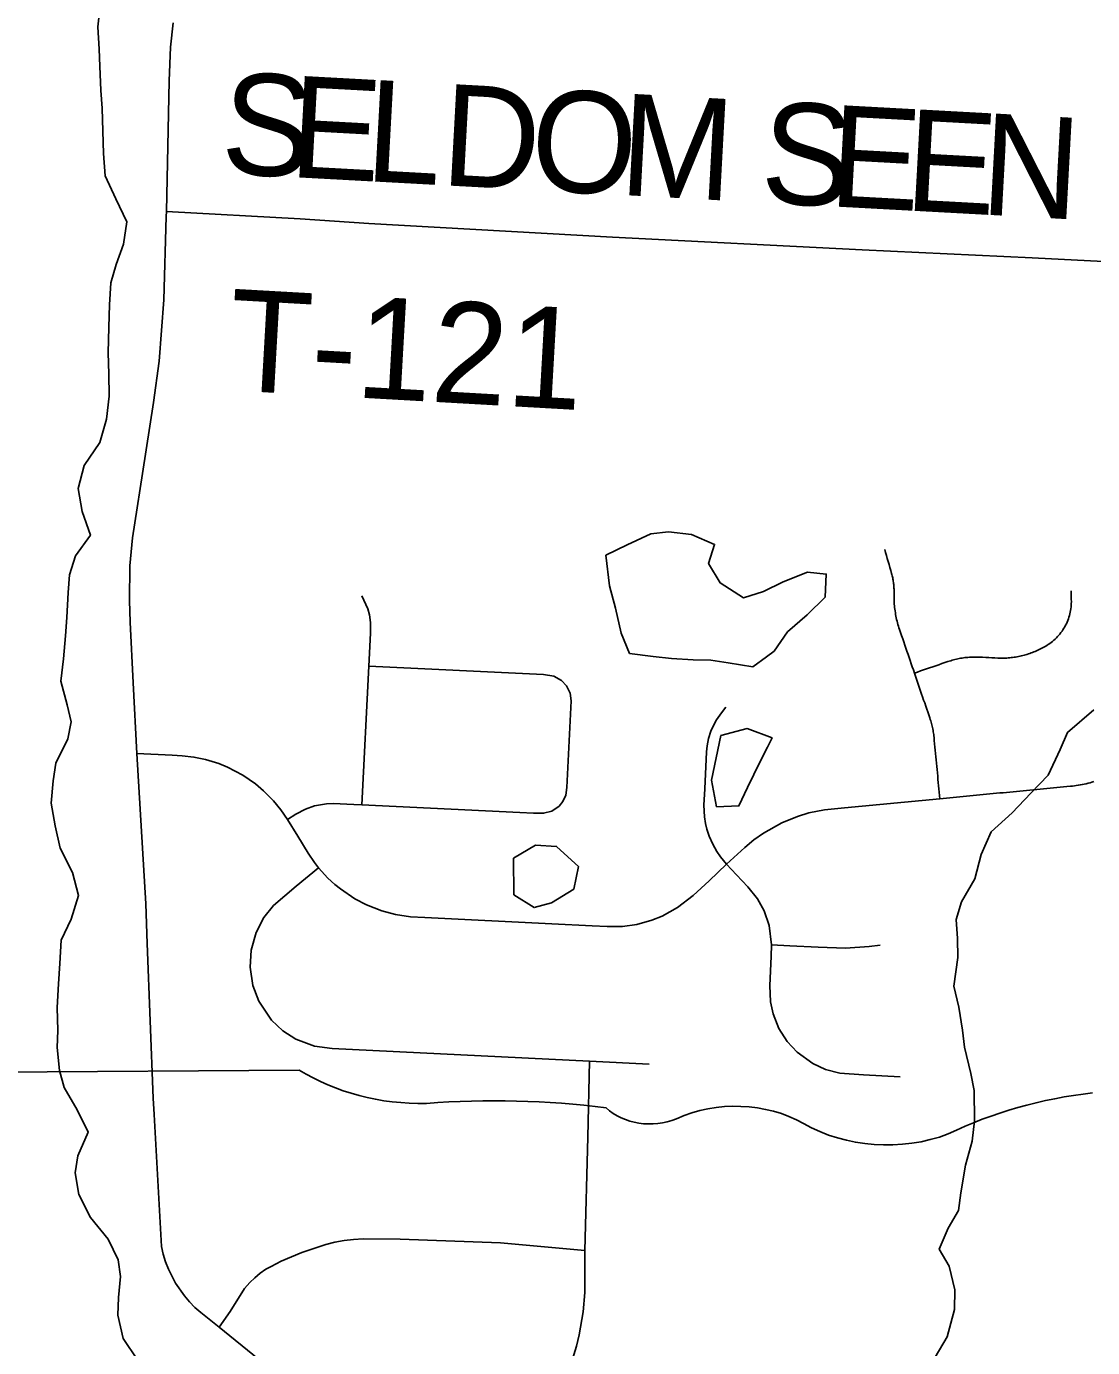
# Model space of a CAD drawing. Extents: x 114604 to 551442, y 316898 to 567001.
# Drawn here: x 170319 to 173471, y 459836 to 463739 of the extents above; entities that cross this region are included whole.
import ezdxf

# ---------------------------------------------------------------- set-up
doc = ezdxf.new("R2010")
doc.units = 0
for name, color, linetype in [('_CIVIL_CONSTRUCTION', 7, 'Continuous'), ('DV_X_County_Line', 7, 'Continuous'), ('GE_P_Alignment_1000_Cardinal_Points', 7, 'Continuous'), ('GE_P_Alignment_500_Curve_Data', 7, 'Continuous'), ('MT_X_Edge_Line', 7, 'Continuous'), ('PM_P_Cells', 7, 'Continuous'), ('PM_P_Crosswalk', 7, 'Continuous'), ('VG_X_Tree_Line_Lt', 7, 'Continuous')]:
    doc.layers.add(name, color=color, linetype=linetype)

msp = doc.modelspace()

# ---------------------------------------------------------------- linework, layer by layer
at = {"layer": '_CIVIL_CONSTRUCTION'}
for points in [[(170697.1, 460524.6), (170694.5, 460572.1), (170676, 461029.8), (170672.4, 461146.8), (170645.7, 461590.8), (170635.2, 461799.6), (170626.1, 461978.6), (170624.4, 462043.1), (170625.2, 462145), (170632.9, 462227.7), (170639.4, 462272.5), (170662.9, 462418.1), (170695.4, 462628.1), (170712, 462749.5), (170725.1, 462930.7), (170732.9, 463177.6), (170733.4, 463191.6), (170741.6, 463578.2), (170744.8, 463677.3), (170753.2, 463749.8)], [(171809.5, 459148.5), (171783.9, 459168.8), (171402.2, 459479.2), (170888.9, 459895.5), (170834.9, 459938.9), (170817.5, 459954.2), (170801.2, 459970.7), (170786.2, 459988.3), (170759.8, 460026.4), (170738.9, 460067.8), (170730.7, 460089.4), (170724, 460111.6), (170718.8, 460134.2), (170697.1, 460524.6)]]:
    msp.add_lwpolyline(points, dxfattribs=at)
at = {"layer": 'DV_X_County_Line'}
for points in [[(170538.2, 463808.1), (170530.4, 463738), (170534.6, 463671.9), (170536.7, 463621.8), (170539, 463549.7), (170543.1, 463497.7), (170545.3, 463429.6), (170547.5, 463363.5), (170551.7, 463297.4), (170584, 463229.3), (170616.2, 463161.3), (170606.4, 463095.2), (170584.5, 463035), (170568.6, 462980.9), (170564.8, 462916.7), (170563, 462850.6), (170561.2, 462774.5), (170563.4, 462712.4), (170563.6, 462646.3), (170555.7, 462578.1), (170535.9, 462510), (170490, 462441.7), (170472.1, 462373.6), (170484.3, 462305.5), (170508.6, 462235.4), (170464.6, 462175.2), (170446.8, 462119), (170442.9, 462066.9), (170439.1, 461992.8), (170435.2, 461938.7), (170429.4, 461870.5), (170421.6, 461804.4), (170439.8, 461734.3), (170452, 461684.2), (170442.1, 461634.1), (170406.2, 461561.9), (170398.4, 461509.8), (170392.5, 461443.6), (170404.8, 461377.5), (170419, 461311.4), (170455.3, 461239.4), (170473.5, 461171.3), (170451.7, 461101.1), (170421.8, 461038.9), (170418, 460970.8), (170414.1, 460910.6), (170410.3, 460840.5), (170412.5, 460772.4), (170410.7, 460722.3), (170416.9, 460654.1), (170431.1, 460604.1)], [(170431.1, 460604.1), (170469.3, 460538), (170501.6, 460472), (170471.8, 460401.8), (170463.9, 460351.6), (170474.1, 460287.5), (170508.4, 460219.5), (170560.7, 460155.5), (170591, 460095.4), (170597.1, 460045.3), (170591.3, 459983.2), (170589.4, 459931.1), (170605.7, 459863), (170647.9, 459799), (170684.2, 459736.9), (170720.5, 459672.9), (170764.8, 459608.9), (170815.1, 459546.9), (170843.4, 459486.8), (170869.6, 459420.8), (170891.9, 459356.7), (170910.1, 459288.6), (170932.4, 459220.5), (170986.7, 459158.5)]]:
    msp.add_lwpolyline(points, dxfattribs=at)
at = {"layer": 'GE_P_Alignment_1000_Cardinal_Points'}
msp.add_line((171978.5, 460457.7), (171984.1, 460681.4), dxfattribs=at)
for points in [[(170733.4, 463191.6), (171128.4, 463170.6), (171331.2, 463157), (172051.3, 463116.6), (172789.7, 463078.4), (173292, 463055.2), (173886.4, 463024.3), (173932.1, 463021), (173972.1, 463011.3), (174000.3, 462999.5), (174021.9, 462977.1), (174036.7, 462944.2), (174043.4, 462907.8), (174049.6, 462881.3), (174063.2, 462865.9), (174091.8, 462850.6), (174123.9, 462844.8), (174165.4, 462844.6), (174230.5, 462842.5), (174617.4, 462826.8), (174922.8, 462817.8), (175977.2, 462766.4)], [(173019.1, 461457.2), (173018.2, 461466.8), (173017.3, 461476.3), (173016.4, 461485.9), (173015.5, 461495.4), (173014.6, 461504.9), (173013.6, 461514.4), (173012.8, 461524), (173011.8, 461533.5), (173010.9, 461543.1), (173010, 461552.6), (173009.1, 461562.1), (173008.2, 461571.7), (173007.3, 461581.2), (173006.4, 461590.7), (173005.5, 461600.2), (173004.6, 461609.8), (173003.7, 461619.3), (173002.8, 461628.9), (173001.9, 461638.4), (173001.4, 461642.6), (173000.9, 461646.7), (173000.4, 461650.9), (172999.7, 461655.1), (172999, 461659.2), (172998.2, 461663.3), (172997.4, 461667.4), (172996.5, 461671.5), (172995.5, 461675.6), (172994.4, 461679.7), (172993.3, 461683.7), (172992.1, 461687.7), (172990.8, 461691.7), (172989.5, 461695.7), (172986.5, 461704.6), (172983.4, 461713.4), (172980.4, 461722.2), (172977.4, 461731.1), (172974.4, 461740), (172971.3, 461748.8), (172968.3, 461757.7), (172965.3, 461766.5), (172962.3, 461775.4), (172959.2, 461784.2), (172956.2, 461793), (172953.1, 461801.9), (172950.1, 461810.7), (172947.1, 461819.6), (172944.1, 461828.5), (172940.9, 461837.7), (172937.8, 461846.8), (172934.6, 461856), (172931.5, 461865.3), (172928.3, 461874.5), (172925.2, 461883.7), (172922, 461892.9), (172918.8, 461902.1), (172915.7, 461911.3), (172912.5, 461920.5), (172909.4, 461929.7), (172906.2, 461938.9), (172903.1, 461948.1), (172899.9, 461957.3), (172898.3, 461962.1), (172896.8, 461967), (172895.3, 461971.9), (172894, 461976.8), (172892.7, 461981.8), (172891.5, 461986.7), (172890.4, 461991.7), (172889.4, 461996.7), (172888.4, 462001.7), (172887.6, 462006.8), (172886.8, 462011.8), (172886.1, 462016.9), (172885.5, 462021.9), (172885, 462027), (172884.6, 462032.1), (172884.3, 462037.2), (172884, 462042.3), (172883.8, 462047.4), (172883.8, 462052.5), (172883.8, 462057.6), (172883.9, 462062.7), (172883.9, 462066.1), (172883.9, 462069.4), (172883.9, 462072.8), (172883.8, 462076.2), (172883.6, 462079.5), (172883.4, 462082.9), (172883.1, 462086.2), (172882.8, 462089.6), (172882.4, 462092.9), (172882, 462096.2), (172881.5, 462099.5), (172881, 462102.9), (172880.3, 462106.2), (172879.7, 462109.5), (172878.9, 462112.7), (172878.2, 462116), (172877.3, 462119.3), (172876.4, 462122.5), (172874, 462131.4), (172871.4, 462140.2), (172868.9, 462149.1), (172866.4, 462158), (172863.9, 462166.9), (172861.4, 462175.7), (172858.9, 462184.6), (172856.4, 462193.5)], [(171310.6, 461439.3), (171331.7, 461849), (171336.7, 461946.7), (171336.4, 461978.2), (171333, 462000), (171328.1, 462018.3), (171310.9, 462056.4)], [(172944.1, 461828.5), (172953.1, 461831.5), (172962.1, 461834.6), (172971.1, 461837.7), (172980, 461840.8), (172989, 461843.8), (172998, 461846.9), (173007, 461850), (173016, 461853.1), (173025, 461856.2), (173034, 461859.3), (173043, 461862.3), (173047.1, 461863.7), (173051.2, 461865), (173055.3, 461866.2), (173059.5, 461867.3), (173063.7, 461868.4), (173067.9, 461869.4), (173072.1, 461870.4), (173076.3, 461871.2), (173080.6, 461872), (173084.8, 461872.7), (173089.1, 461873.4), (173093.4, 461873.9), (173097.7, 461874.4), (173102, 461874.8), (173106.3, 461875.2), (173110.6, 461875.5), (173114.9, 461875.7), (173119.2, 461875.7), (173123.5, 461875.8), (173127.8, 461875.8), (173132.1, 461875.7), (173136.5, 461875.5), (173145.5, 461875.1), (173154.6, 461874.6), (173163.6, 461874.1), (173172.6, 461873.7), (173181.7, 461873.2), (173190.8, 461872.8), (173195.1, 461872.6), (173199.5, 461872.5), (173203.8, 461872.5), (173208.1, 461872.5), (173212.5, 461872.6), (173216.9, 461872.8), (173221.2, 461873.1), (173225.5, 461873.5), (173229.9, 461873.9), (173234.2, 461874.4), (173238.5, 461875), (173242.8, 461875.6), (173247.1, 461876.3), (173251.4, 461877.2), (173255.6, 461878), (173259.9, 461879), (173264.1, 461880), (173268.4, 461881.1), (173272.5, 461882.3), (173276.7, 461883.5), (173280.9, 461884.8), (173285, 461886.2), (173289.1, 461887.7), (173293.2, 461889.2), (173297.2, 461890.8), (173301.2, 461892.5), (173305.2, 461894.2), (173309.2, 461896), (173313.1, 461897.9), (173317, 461899.9), (173320.9, 461901.9), (173324.7, 461904), (173328.5, 461906.1), (173332.2, 461908.3), (173335.9, 461910.6), (173339.6, 461912.9), (173343.9, 461915.8), (173348, 461918.9), (173352.1, 461922), (173356.1, 461925.4), (173359.9, 461928.8), (173363.6, 461932.4), (173367.2, 461936.1), (173370.7, 461939.9), (173374, 461943.8), (173377.2, 461947.9), (173380.3, 461952), (173383.1, 461956.3), (173385.9, 461960.6), (173388.5, 461965.1), (173391, 461969.6), (173393.2, 461974.2), (173395.4, 461979), (173397.3, 461983.7), (173399.1, 461988.5), (173400.8, 461993.4), (173402.3, 461998.4), (173403.6, 462003.4), (173404.7, 462008.4), (173405.6, 462013.4), (173406.4, 462018.5), (173407, 462023.7), (173407.5, 462028.8), (173407.7, 462034), (173407.8, 462039.1), (173407.7, 462047.2), (173407.7, 462055.3), (173407.7, 462063.4), (173407.7, 462071.5)], [(171090.7, 461395.6), (171115.9, 461411.1), (171143.8, 461426.2), (171171.3, 461436), (171206.8, 461442.4), (171225.6, 461443.2), (171286.7, 461440.5), (171310.6, 461439.3), (171778, 461416.8), (171817.8, 461414.9), (171848.1, 461414.2), (171872.6, 461420.8), (171894, 461435.6), (171904.7, 461448.8), (171913.2, 461467.8), (171916.4, 461490), (171929.1, 461746.8), (171926.4, 461768.6), (171916.1, 461790.8), (171901.2, 461806.9), (171878.7, 461819.4), (171847.9, 461824), (171331.7, 461849)], [(172902, 460635.7), (172793.1, 460641.1), (172723.1, 460646.5), (172681, 460657.7), (172643.4, 460674.9), (172597.5, 460708.1), (172568, 460740.1), (172543.5, 460778.8), (172526.4, 460821.2), (172518.5, 460857.4), (172516.2, 460905.3), (172520.5, 460991.2), (172521.8, 461025.2), (172514.5, 461082.7), (172499.7, 461125.5), (172479.9, 461161.2), (172451.3, 461196.8), (172418.5, 461231.9), (172389, 461263.5), (172370.9, 461285.3), (172359.8, 461301.5), (172348.1, 461322.5), (172337.7, 461346.4), (172330.9, 461367.2), (172326.8, 461384.1), (172323.6, 461403.5), (172321.8, 461438.3), (172324.1, 461486.7), (172329.8, 461596), (172331.4, 461613.1), (172335.7, 461635.1), (172342.5, 461656.5), (172350.1, 461673.9), (172359.2, 461690.5), (172373.6, 461711), (172386.7, 461728)], [(170645.7, 461590.8), (170750.5, 461585.8), (170779.9, 461584.2), (170814.3, 461580.2), (170848.2, 461573.2), (170887.9, 461560.9), (170913.5, 461550.5), (170959.5, 461526.4), (170996.4, 461500.7), (171020.2, 461480.6), (171049.4, 461451), (171071.2, 461424.2), (171090.7, 461395.6), (171121.2, 461346.1), (171151.7, 461296.7), (171170.4, 461269.2), (171182.6, 461253.4), (171210.7, 461222.6), (171231.2, 461203.7), (171247.3, 461190.6), (171290.5, 461161.4), (171324.5, 461143.8), (171369.8, 461126.1), (171410.1, 461115.4), (171454.7, 461108.7), (171496.8, 461106.2), (171872.5, 461087.4), (171991.2, 461081.5), (172035.7, 461079.3), (172081.3, 461080), (172123.6, 461086), (172167.6, 461098.1), (172198.7, 461110.6), (172244, 461135.5), (172289.7, 461170.9), (172337, 461215), (172389, 461263.5), (172442.3, 461313.2), (172469.2, 461335.6), (172497.7, 461355.8), (172551.9, 461386.1), (172598.7, 461405), (172632.2, 461415), (172677.9, 461424.2), (172737.7, 461430.5), (173019.1, 461457.2), (173028.9, 461458.2), (173038.8, 461459.1), (173048.6, 461460.1), (173058.5, 461461), (173068.4, 461461.9), (173078.2, 461462.9), (173088.1, 461463.8), (173097.9, 461464.8), (173107.8, 461465.7), (173117.6, 461466.6), (173127.5, 461467.6), (173137.3, 461468.5), (173147.2, 461469.4), (173157, 461470.4), (173166.9, 461471.3), (173176.7, 461472.2), (173186.6, 461473.2), (173196.5, 461474.1), (173206.3, 461475), (173216.2, 461476), (173226, 461476.9), (173235.9, 461477.9), (173245.7, 461478.8), (173255.7, 461479.7), (173265.6, 461480.7), (173275.6, 461481.6), (173285.5, 461482.6), (173295.5, 461483.5), (173305.4, 461484.5), (173315.4, 461485.4), (173325.3, 461486.4), (173335.2, 461487.3), (173345.2, 461488.3), (173355.1, 461489.2), (173365.1, 461490.1), (173375, 461491.1), (173385, 461492.1), (173394.9, 461493), (173404.9, 461493.9), (173410.8, 461494.5), (173416.7, 461495.3), (173422.5, 461496.1), (173428.4, 461497), (173434.2, 461498), (173440, 461499.1), (173445.8, 461500.3), (173451.6, 461501.6), (173457.4, 461503), (173463.1, 461504.5), (173468.8, 461506.1), (173474.5, 461507.8)], [(171182.6, 461253.4), (171116.3, 461199), (171049.7, 461141.9), (171021.3, 461106.1), (170998.3, 461061.8), (170983.8, 461009.4), (170980.8, 460959.5), (170988.8, 460905.7), (171006.3, 460858.9), (171043.9, 460803), (171077.3, 460771.8), (171115.8, 460747.2), (171170.7, 460726.6), (171223, 460719.4), (171984.1, 460681.4), (172160.1, 460672.6)], [(172521.8, 461025.2), (172575.8, 461022.5), (172659.2, 461018.3), (172740, 461015.2), (172810.4, 461020.6), (172842.7, 461024.2)], [(171402.2, 459479.2), (171430.6, 459508.2), (171455.5, 459527.3), (171483.7, 459540.9), (171514.1, 459548.6), (171579.1, 459550.6), (171652.6, 459551.3), (171714.3, 459550.8), (171758.4, 459556.9), (171783.7, 459565.5), (171815.3, 459581.9), (171850.1, 459609.6), (171872.7, 459637.2), (171896, 459682.7), (171918.4, 459753.1), (171945.3, 459840.1), (171953.4, 459873.5), (171964.8, 459941.4), (171969.7, 459998.3), (171969.9, 460122.1), (171978.5, 460457.7)], [(170888.9, 459895.5), (170921.2, 459942.6), (170964.2, 460009.8), (170979.9, 460027.9), (170994.6, 460042.1), (171010.3, 460055.2), (171027, 460067), (171042.8, 460075.7), (171072.4, 460090.8), (171133.7, 460116.7), (171204, 460139.9), (171231.2, 460146.7), (171258.6, 460151.8), (171286.3, 460155.4), (171314.2, 460157.4), (171424.1, 460156.3), (171720.6, 460144.7), (171969.9, 460122.1)]]:
    msp.add_lwpolyline(points, dxfattribs=at)
at = {"layer": 'GE_P_Alignment_500_Curve_Data'}
msp.add_line((171125.6, 460655.6), (169596.7, 460644.6), dxfattribs=at)
for centre, major_axis, start_param, end_param in [((171487, 461026.2), (586.6, 4.2), 4.042523, 4.731795), ((171697, 458880), (2106, 15.2), 1.404758, 1.657858), ((172413.6, 460267.1), (351.9, 2.5), 0.950623, 2.079405), ((173619.4, 459705.3), (1113.8, 8), 1.699011, 2.107814), ((172162.5, 460631.7), (169.2, 1.2), 3.836095, 5.185415), ((172864.1, 460772.9), (423.3, 3), 4.081561, 5.145723)]:
    msp.add_ellipse(centre, major_axis=major_axis, ratio=0.8, start_param=start_param, end_param=end_param, dxfattribs=at)
at = {"layer": 'MT_X_Edge_Line'}
for points in [[(172506.7, 461876.7), (172529.5, 461893.4), (172569, 461949.8), (172626.6, 462000.2), (172680.2, 462052.7), (172683.6, 462120.8), (172627.6, 462126.4), (172555.9, 462097.9), (172498.2, 462069.4), (172438.4, 462051), (172370.1, 462094.6), (172335.7, 462152.5), (172353.2, 462208.7), (172285.1, 462238.2), (172217.1, 462245.8), (172165.1, 462239.4), (172095.4, 462206.9), (172031.7, 462176.4)], [(172031.7, 462176.4), (172042.4, 462086.4), (172060.9, 462020.4), (172077.5, 461946.4), (172101.9, 461886.5), (172171.9, 461876.9), (172225.9, 461871.3), (172289.9, 461867.7), (172341.9, 461866.1), (172393.9, 461858.4), (172465.9, 461846.9), (172506.7, 461876.7)], [(172509.5, 461609.3), (172523.5, 461637), (172449.3, 461664.5), (172371.6, 461644)], [(172371.6, 461644), (172344.6, 461511.6), (172359.2, 461433.6), (172425.1, 461436), (172450.7, 461490.3), (172488, 461566.7), (172509.5, 461609.3)], [(171908.4, 461295.8), (171886.5, 461316.1), (171824.5, 461319.7), (171758.8, 461281.2), (171759.7, 461173.1)], [(171759.7, 461173.1), (171819.9, 461135.4), (171871.7, 461149.8), (171937.4, 461190.3), (171950.9, 461256.5), (171908.4, 461295.8)]]:
    msp.add_lwpolyline(points, dxfattribs=at)
at = {"layer": 'PM_P_Cells'}
msp.add_lwpolyline([(173005.2, 459807.4), (173040.7, 459867.8), (173062.1, 459948.1), (173063.6, 460006.2), (173047.1, 460076.2), (173016.7, 460126), (173044.2, 460188.3), (173073.8, 460240.6), (173081.4, 460292.8), (173094.7, 460375), (173114.2, 460445.2), (173121.7, 460505.4), (173121, 460595.5), (173110.6, 460645.5), (173092.1, 460723.5), (173085.7, 460773.5), (173075.2, 460841.6), (173060.7, 460903.6), (173072, 460987.8), (173071.6, 461043.9), (173067.2, 461099.9), (173082.8, 461152.1), (173122.2, 461220.5), (173141.6, 461292.7), (173171.1, 461359), (173232.6, 461415.5), (173288.1, 461474), (173339.7, 461526.4), (173375.1, 461602.8), (173396.7, 461653), (173474.1, 461719.6)], dxfattribs=at)
at = {"layer": 'VG_X_Tree_Line_Lt'}
for points in [[(170538.2, 463808.1), (170530.4, 463738), (170534.6, 463671.9), (170536.7, 463621.8), (170539, 463549.7), (170543.1, 463497.7), (170545.3, 463429.6), (170547.5, 463363.5), (170551.7, 463297.4), (170584, 463229.3), (170616.2, 463161.3), (170606.4, 463095.2), (170584.5, 463035), (170568.6, 462980.9), (170564.8, 462916.7), (170563, 462850.6), (170561.2, 462774.5), (170563.4, 462712.4), (170563.6, 462646.3), (170555.7, 462578.1), (170535.9, 462510), (170490, 462441.7), (170472.1, 462373.6), (170484.3, 462305.5), (170508.6, 462235.4), (170464.6, 462175.2), (170446.8, 462119), (170442.9, 462066.9), (170439.1, 461992.8), (170435.2, 461938.7), (170429.4, 461870.5), (170421.6, 461804.4), (170439.8, 461734.3), (170452, 461684.2), (170442.1, 461634.1), (170406.2, 461561.9), (170398.4, 461509.8), (170392.5, 461443.6), (170404.8, 461377.5), (170419, 461311.4), (170455.3, 461239.4), (170473.5, 461171.3), (170451.7, 461101.1), (170421.8, 461038.9), (170418, 460970.8), (170414.1, 460910.6), (170410.3, 460840.5), (170412.5, 460772.4), (170410.7, 460722.3), (170416.9, 460654.1), (170431.1, 460604.1)], [(170431.1, 460604.1), (170469.3, 460538), (170501.6, 460472), (170471.8, 460401.8), (170463.9, 460351.6), (170474.1, 460287.5), (170508.4, 460219.5), (170560.7, 460155.5), (170591, 460095.4), (170597.1, 460045.3), (170591.3, 459983.2), (170589.4, 459931.1), (170605.7, 459863), (170647.9, 459799), (170684.2, 459736.9), (170720.5, 459672.9), (170764.8, 459608.9), (170815.1, 459546.9), (170843.4, 459486.8), (170869.6, 459420.8), (170891.9, 459356.7), (170910.1, 459288.6), (170932.4, 459220.5), (170986.7, 459158.5)]]:
    msp.add_lwpolyline(points, dxfattribs=at)

# ---------------------------------------------------------------- texts
at = {"layer": 'PM_P_Crosswalk'}
for s, rotation, p in [('S', 356.8945, (170891, 463305.3)), ('E', 356.8942, (171093.1, 463294.3)), ('L', 356.892, (171317.2, 463282.2)), ('D', 356.8942, (171541.3, 463270)), ('O', 356.8952, (171804.9, 463255.7)), ('M', 356.8928, (172068.5, 463241.4)), ('S', 356.894, (172485.9, 463218.7)), ('E', 356.8953, (172688, 463207.8)), ('E', 356.8963, (172912.1, 463195.6)), ('N', 356.8917, (173136.1, 463183.5)), ('T-121', 356.7648, (170910.6, 462664.3))]:
    msp.add_text(s, height=300, rotation=rotation, dxfattribs=at).set_placement(p)

doc.saveas('drawing.dxf')
